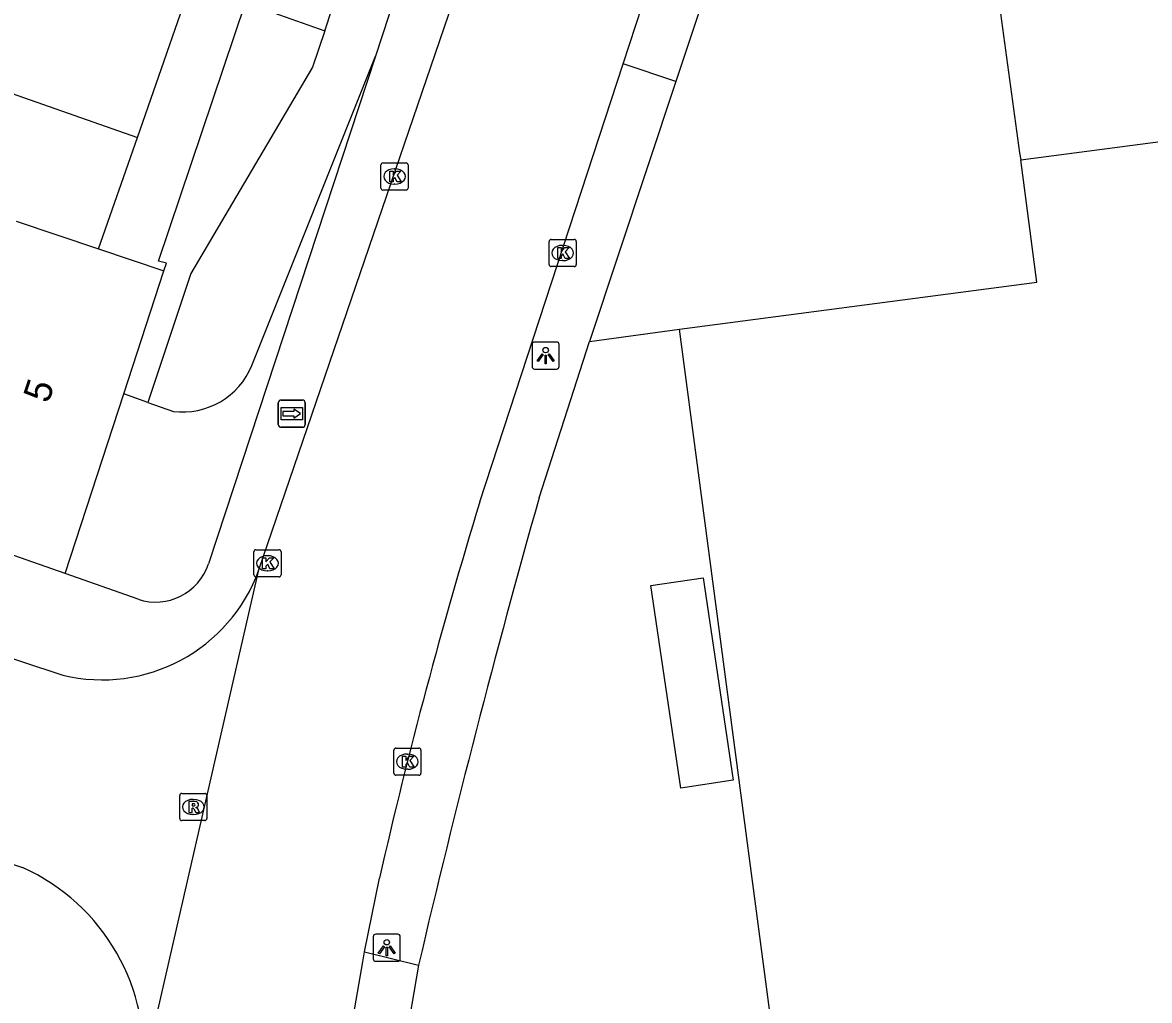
# Model space of a CAD drawing. Extents: x 160557 to 161245, y 385330 to 386505.
# Drawn here: x 161024.34 to 161065.87, y 385803.33 to 385839.37 of the extents above; entities that cross this region are included whole.
import ezdxf

# ---------------------------------------------------------------- set-up
doc = ezdxf.new("R2010")
doc.units = 0
for name, color, linetype in [('IMGEO_Kolk', 7, 'Continuous'), ('IMGEO_Lichtpunt', 7, 'Continuous'), ('IMGEO_Pand', 7, 'Continuous'), ('IMGEO_Pand_nummerreeks', 7, 'Continuous'), ('IMGEO_Parkeervlak_open', 7, 'Continuous'), ('IMGEO_Rijbaan_lokaal_gesloten', 7, 'Continuous'), ('IMGEO_Rioolput', 7, 'Continuous'), ('IMGEO_Voetpad_open', 7, 'Continuous'), ('IMGEO_Wegwijzer', 7, 'Continuous')]:
    doc.layers.add(name, color=color, linetype=linetype)

msp = doc.modelspace()

# ---------------------------------------------------------------- linework, layer by layer
at = {"layer": 'IMGEO_Kolk'}
for p, q in [((161037.547, 385833.271), (161037.547, 385834.123)), ((161037.622, 385834.197), (161038.474, 385834.197)), ((161038.035, 385833.977), (161038.06, 385833.977)), ((161038.548, 385834.123), (161038.548, 385833.271)), ((161038.474, 385833.197), (161037.622, 385833.197)), ((161038.058, 385833.417), (161038.033, 385833.417)), ((161043.745, 385830.451), (161043.745, 385831.303)), ((161043.82, 385831.377), (161044.672, 385831.377)), ((161044.233, 385831.157), (161044.258, 385831.157)), ((161044.746, 385831.303), (161044.746, 385830.451)), ((161044.256, 385830.597), (161044.231, 385830.597)), ((161044.672, 385830.377), (161043.82, 385830.377)), ((161032.864, 385819.018), (161032.864, 385819.87)), ((161032.939, 385819.944), (161033.791, 385819.944)), ((161033.865, 385819.87), (161033.865, 385819.018)), ((161033.352, 385819.724), (161033.377, 385819.724)), ((161033.791, 385818.944), (161032.939, 385818.944)), ((161033.375, 385819.164), (161033.35, 385819.164)), ((161038.021, 385811.707), (161038.021, 385812.559)), ((161038.096, 385812.633), (161038.948, 385812.633)), ((161038.509, 385812.413), (161038.534, 385812.413)), ((161039.022, 385812.559), (161039.022, 385811.707)), ((161038.948, 385811.633), (161038.096, 385811.633)), ((161038.532, 385811.853), (161038.507, 385811.853))]:
    msp.add_line(p, q, dxfattribs=at)
for points in [[(161037.547, 385833.271), (161037.547, 385834.123)], [(161037.622, 385834.197), (161038.474, 385834.197)], [(161037.868, 385833.897), (161037.991, 385833.897), (161037.991, 385833.746), (161038.121, 385833.897), (161038.285, 385833.897), (161038.139, 385833.746), (161038.292, 385833.497), (161038.14, 385833.497), (161038.055, 385833.661), (161037.991, 385833.594), (161037.991, 385833.497), (161037.868, 385833.497), (161037.868, 385833.897)], [(161038.548, 385834.123), (161038.548, 385833.271)], [(161038.474, 385833.197), (161037.622, 385833.197)], [(161043.745, 385830.451), (161043.745, 385831.303)], [(161043.82, 385831.377), (161044.672, 385831.377)], [(161044.066, 385831.077), (161044.189, 385831.077), (161044.189, 385830.926), (161044.319, 385831.077), (161044.483, 385831.077), (161044.337, 385830.926), (161044.49, 385830.677), (161044.338, 385830.677), (161044.253, 385830.841), (161044.189, 385830.774), (161044.189, 385830.677), (161044.066, 385830.677), (161044.066, 385831.077)], [(161044.746, 385831.303), (161044.746, 385830.451)], [(161044.672, 385830.377), (161043.82, 385830.377)], [(161032.864, 385819.018), (161032.864, 385819.87)], [(161032.939, 385819.944), (161033.791, 385819.944)], [(161033.865, 385819.87), (161033.865, 385819.018)], [(161033.185, 385819.644), (161033.308, 385819.644), (161033.308, 385819.493), (161033.438, 385819.644), (161033.602, 385819.644), (161033.456, 385819.493), (161033.609, 385819.244), (161033.457, 385819.244), (161033.372, 385819.408), (161033.308, 385819.341), (161033.308, 385819.244), (161033.185, 385819.244), (161033.185, 385819.644)], [(161033.791, 385818.944), (161032.939, 385818.944)], [(161038.021, 385811.707), (161038.021, 385812.559)], [(161038.096, 385812.633), (161038.948, 385812.633)], [(161038.342, 385812.333), (161038.465, 385812.333), (161038.465, 385812.182), (161038.595, 385812.333), (161038.759, 385812.333), (161038.613, 385812.182), (161038.766, 385811.933), (161038.614, 385811.933), (161038.529, 385812.097), (161038.465, 385812.03), (161038.465, 385811.933), (161038.342, 385811.933), (161038.342, 385812.333)], [(161039.022, 385812.559), (161039.022, 385811.707)], [(161038.948, 385811.633), (161038.096, 385811.633)]]:
    msp.add_lwpolyline(points, dxfattribs=at)
for centre, start, end in [((161037.624, 385834.121), 91.552, 178.448), ((161037.624, 385834.121), 91.552, 178.448), ((161038.472, 385834.121), 1.552, 88.448), ((161038.472, 385834.121), 1.552, 88.448), ((161037.624, 385833.273), 181.552, 268.448), ((161037.624, 385833.273), 181.552, 268.448), ((161038.472, 385833.273), 271.552, 358.448), ((161038.472, 385833.273), 271.552, 358.448), ((161043.822, 385831.301), 91.552, 178.448), ((161043.822, 385831.301), 91.552, 178.448), ((161044.67, 385831.301), 1.552, 88.448), ((161044.67, 385831.301), 1.552, 88.448), ((161043.822, 385830.453), 181.552, 268.448), ((161043.822, 385830.453), 181.552, 268.448), ((161044.67, 385830.453), 271.552, 358.448), ((161044.67, 385830.453), 271.552, 358.448), ((161032.941, 385819.868), 91.552, 178.448), ((161032.941, 385819.868), 91.552, 178.448), ((161033.789, 385819.868), 1.552, 88.448), ((161033.789, 385819.868), 1.552, 88.448), ((161032.941, 385819.02), 181.552, 268.448), ((161032.941, 385819.02), 181.552, 268.448), ((161033.789, 385819.02), 271.552, 358.448), ((161033.789, 385819.02), 271.552, 358.448), ((161038.098, 385812.557), 91.552, 178.448), ((161038.098, 385812.557), 91.552, 178.448), ((161038.946, 385812.557), 1.552, 88.448), ((161038.946, 385812.557), 1.552, 88.448), ((161038.098, 385811.709), 181.552, 268.448), ((161038.098, 385811.709), 181.552, 268.448), ((161038.946, 385811.709), 271.552, 358.448), ((161038.946, 385811.709), 271.552, 358.448)]:
    msp.add_arc(centre, 0.0765, start, end, dxfattribs=at)
for centre, major_axis, ratio, start_param, end_param in [((161038.034, 385833.697), (-0.387, 0.002), 0.722429, 4.712389, 7.853982), ((161038.059, 385833.697), (-0.39, 0.002), 0.717154, 1.570796, 4.712389), ((161044.232, 385830.877), (-0.387, 0.002), 0.722429, 4.712389, 7.853982), ((161044.257, 385830.877), (-0.39, 0.002), 0.717154, 1.570796, 4.712389), ((161033.351, 385819.444), (-0.387, 0.002), 0.722429, 4.712389, 7.853982), ((161033.376, 385819.444), (-0.39, 0.002), 0.717154, 1.570796, 4.712389), ((161038.508, 385812.133), (-0.387, 0.002), 0.722429, 4.712389, 7.853982), ((161038.533, 385812.133), (-0.39, 0.002), 0.717154, 1.570796, 4.712389)]:
    msp.add_ellipse(centre, major_axis=major_axis, ratio=ratio, start_param=start_param, end_param=end_param, dxfattribs=at)
at = {"layer": 'IMGEO_Lichtpunt'}
for p, q in [((161043.118, 385827.501), (161043.118, 385826.694)), ((161043.118, 385827.501), (161043.118, 385826.694)), ((161044.02, 385827.596), (161043.212, 385827.596)), ((161044.02, 385827.596), (161043.212, 385827.596)), ((161044.114, 385826.694), (161044.114, 385827.501)), ((161044.114, 385826.694), (161044.114, 385827.501)), ((161043.212, 385826.6), (161044.02, 385826.6)), ((161043.212, 385826.6), (161044.02, 385826.6)), ((161037.262, 385805.68), (161037.262, 385804.873)), ((161037.262, 385805.68), (161037.262, 385804.873)), ((161038.164, 385805.775), (161037.356, 385805.775)), ((161038.164, 385805.775), (161037.356, 385805.775)), ((161038.258, 385804.873), (161038.258, 385805.68)), ((161038.258, 385804.873), (161038.258, 385805.68)), ((161037.356, 385804.779), (161038.164, 385804.779)), ((161037.356, 385804.779), (161038.164, 385804.779))]:
    msp.add_line(p, q, dxfattribs=at)
for points in [[(161043.492, 385827.165), (161043.531, 385827.137), (161043.343, 385826.875), (161043.305, 385826.902), (161043.492, 385827.165)], [(161043.594, 385827.117), (161043.641, 385827.117), (161043.641, 385826.795), (161043.594, 385826.795), (161043.594, 385827.117)], [(161043.704, 385827.137), (161043.742, 385827.164), (161043.929, 385826.902), (161043.89, 385826.874), (161043.704, 385827.137)], [(161037.636, 385805.344), (161037.675, 385805.316), (161037.487, 385805.054), (161037.449, 385805.081), (161037.636, 385805.344)], [(161037.738, 385805.296), (161037.785, 385805.296), (161037.785, 385804.974), (161037.738, 385804.974), (161037.738, 385805.296)], [(161037.848, 385805.316), (161037.886, 385805.343), (161038.073, 385805.081), (161038.034, 385805.053), (161037.848, 385805.316)]]:
    msp.add_lwpolyline(points, dxfattribs=at)
for centre in [(161043.617, 385827.299), (161037.761, 385805.478)]:
    msp.add_circle(centre, 0.0994, dxfattribs=at)
for centre, start, end in [((161043.212, 385827.501), 90, 180), ((161043.212, 385827.501), 90, 180), ((161044.02, 385827.501), 0, 90), ((161044.02, 385827.501), 0, 90), ((161043.212, 385826.694), 180, 270), ((161043.212, 385826.694), 180, 270), ((161044.02, 385826.694), 270, 0), ((161044.02, 385826.694), 270, 360), ((161037.356, 385805.68), 90, 180), ((161037.356, 385805.68), 90, 180), ((161038.164, 385805.68), 0, 90), ((161038.164, 385805.68), 0, 90), ((161037.356, 385804.873), 180, 270), ((161037.356, 385804.873), 180, 270), ((161038.164, 385804.873), 270, 0), ((161038.164, 385804.873), 270, 360)]:
    msp.add_arc(centre, 0.0946, start, end, dxfattribs=at)
at = {"layer": 'IMGEO_Pand'}
for points in [[(161035.477, 385839.068), (161037.582, 385845.48)], [(161028.571, 385835.139), (161030.754, 385841.392)], [(161029.548, 385830.225), (161029.637, 385830.498), (161029.345, 385830.574), (161032.559, 385840.09), (161035.477, 385839.068)], [(161022.748, 385837.175), (161028.571, 385835.139)], [(161061.128, 385834.31), (161074.513, 385836.071), (161074.468, 385836.337), (161074.899, 385836.389)], [(161027.138, 385831.032), (161028.571, 385835.139)], [(161048.55, 385828.073), (161061.722, 385829.801), (161061.128, 385834.31)], [(161024.105, 385832.047), (161027.138, 385831.032)], [(161027.138, 385831.032), (161029.548, 385830.225)], [(161028.066, 385825.689), (161029.548, 385830.225)], [(161052.902, 385795.197), (161048.55, 385828.073)], [(161025.905, 385819.071), (161028.066, 385825.689)], [(161025.905, 385819.071), (161020.216, 385821.058)], [(161048.595, 385811.162), (161047.493, 385818.628), (161049.421, 385818.912), (161050.523, 385811.447), (161048.595, 385811.162)]]:
    msp.add_lwpolyline(points, dxfattribs=at)
at = {"layer": 'IMGEO_Parkeervlak_open'}
for points in [[(161058.98, 385849.988), (161061.081, 385834.566), (161061.128, 385834.31)], [(161045.239, 385827.611), (161048.55, 385828.073)]]:
    msp.add_lwpolyline(points, dxfattribs=at)
at = {"layer": 'IMGEO_Rijbaan_lokaal_gesloten'}
for points in [[(161046.47, 385837.844), (161048.339, 385843.556)], [(161033.048, 385819.198), (161040.367, 385840.623)], [(161041.192, 385821.707), (161046.47, 385837.844)], [(161028.759, 385800.49), (161033.048, 385819.198)], [(161020.378, 385817.108), (161021.308, 385816.803), (161025.817, 385815.326)], [(161023.625, 385808.465), (161024.336, 385808.234)], [(161036.945, 385805.131), (161037.49, 385807.84)], [(161035.902, 385799.081), (161035.95, 385799.393), (161036.877, 385804.763), (161036.945, 385805.131)]]:
    msp.add_lwpolyline(points, dxfattribs=at)
for centre, radius, start, end in [((161230.097, 385763.848), 197.567, 162.971, 167.13428), ((161027.278, 385821.286), 6.136, 256.2277, 340.1079), ((161021.231, 385801.325), 7.574, 353.6677, 65.7982)]:
    msp.add_arc(centre, radius, start, end, dxfattribs=at)
at = {"layer": 'IMGEO_Rioolput'}
for p, q in [((161030.128, 385810.037), (161030.128, 385810.889)), ((161030.203, 385810.963), (161031.055, 385810.963)), ((161030.616, 385810.743), (161030.641, 385810.743)), ((161031.129, 385810.889), (161031.129, 385810.037)), ((161031.055, 385809.963), (161030.203, 385809.963)), ((161030.639, 385810.183), (161030.614, 385810.183))]:
    msp.add_line(p, q, dxfattribs=at)
for points in [[(161030.128, 385810.037), (161030.128, 385810.889)], [(161030.203, 385810.963), (161031.055, 385810.963)], [(161030.717, 385810.661), (161030.465, 385810.663), (161030.465, 385810.263)], [(161031.129, 385810.889), (161031.129, 385810.037)], [(161030.465, 385810.263), (161030.589, 385810.263), (161030.589, 385810.425), (161030.6, 385810.425)], [(161030.643, 385810.582), (161030.589, 385810.582), (161030.589, 385810.501)], [(161030.589, 385810.501), (161030.641, 385810.501)], [(161030.647, 385810.396), (161030.718, 385810.263), (161030.858, 385810.263), (161030.793, 385810.389)], [(161031.055, 385809.963), (161030.203, 385809.963)]]:
    msp.add_lwpolyline(points, dxfattribs=at)
for centre, radius, start, end in [((161030.205, 385810.887), 0.0765, 91.552, 178.448), ((161030.205, 385810.887), 0.0765, 91.552, 178.448), ((161030.716, 385810.551), 0.109, 350.3612, 89.416), ((161031.053, 385810.887), 0.0765, 1.552, 88.448), ((161031.053, 385810.887), 0.0765, 1.552, 88.448), ((161030.599, 385810.372), 0.0533, 26.0293, 88.6989), ((161030.625, 385810.69), 0.19, 274.7715, 282.9687), ((161030.649, 385810.486), 0.0964, 77.0061, 93.1865), ((161030.663, 385810.543), 0.0378, 276.6634, 79.6772), ((161030.714, 385810.551), 0.112, 277.5842, 350.9817), ((161030.698, 385810.336), 0.108, 29.5134, 73.7905), ((161030.205, 385810.039), 0.0765, 181.552, 268.448), ((161030.205, 385810.039), 0.0765, 181.552, 268.448), ((161031.053, 385810.039), 0.0765, 271.552, 358.448), ((161031.053, 385810.039), 0.0765, 271.552, 358.448)]:
    msp.add_arc(centre, radius, start, end, dxfattribs=at)
for centre, major_axis, ratio, start_param, end_param in [((161030.615, 385810.463), (-0.387, 0.002), 0.722429, 4.712389, 7.853982), ((161030.64, 385810.463), (-0.39, 0.002), 0.717154, 1.570796, 4.712389)]:
    msp.add_ellipse(centre, major_axis=major_axis, ratio=ratio, start_param=start_param, end_param=end_param, dxfattribs=at)
at = {"layer": 'IMGEO_Voetpad_open'}
for points in [[(161039.537, 385844.812), (161037.341, 385838.134)], [(161050.314, 385842.912), (161048.419, 385837.192)], [(161035.477, 385839.068), (161035.025, 385837.72), (161030.534, 385830.121), (161028.958, 385825.372)], [(161037.341, 385838.134), (161031.187, 385819.421)], [(161032.787, 385826.731), (161037.341, 385838.134)], [(161048.419, 385837.192), (161046.47, 385837.844)], [(161048.419, 385837.192), (161045.239, 385827.611)], [(161043.376, 385821.859), (161045.239, 385827.611)], [(161028.958, 385825.372), (161028.066, 385825.689)], [(161028.958, 385825.372), (161029.896, 385825.039)], [(161028.597, 385818.115), (161025.905, 385819.071)], [(161036.945, 385805.131), (161038.935, 385804.639)], [(161038.935, 385804.639), (161037.917, 385798.744)]]:
    msp.add_lwpolyline(points, dxfattribs=at)
for centre, radius, start, end in [((161030.235, 385827.776), 2.758, 262.949, 337.7289), ((161413.322, 385717.268), 384.447, 164.21337, 166.86395), ((161029.238, 385820.065), 2.052, 251.7985, 341.7203)]:
    msp.add_arc(centre, radius, start, end, dxfattribs=at)
at = {"layer": 'IMGEO_Wegwijzer'}
for p, q in [((161033.762, 385824.557), (161033.762, 385825.357)), ((161033.762, 385825.357), (161033.762, 385824.557)), ((161033.862, 385825.457), (161034.652, 385825.457)), ((161034.652, 385825.457), (161033.862, 385825.457)), ((161034.752, 385825.357), (161034.752, 385824.557)), ((161034.752, 385824.557), (161034.752, 385825.357)), ((161034.652, 385824.457), (161033.862, 385824.457)), ((161033.862, 385824.457), (161034.652, 385824.457))]:
    msp.add_line(p, q, dxfattribs=at)
for points in [[(161033.863, 385825.189), (161034.651, 385825.189), (161034.651, 385824.725), (161033.863, 385824.725), (161033.863, 385825.189)], [(161033.928, 385825.041), (161033.928, 385824.957), (161033.928, 385824.873), (161034.339, 385824.873), (161034.339, 385824.79), (161034.586, 385824.957), (161034.339, 385825.124), (161034.339, 385825.041), (161033.928, 385825.041)]]:
    msp.add_lwpolyline(points, dxfattribs=at)
for centre, start, end in [((161033.862, 385825.357), 90, 180), ((161033.862, 385825.357), 90, 180), ((161034.652, 385825.357), 0, 90), ((161034.652, 385825.357), 360, 90), ((161033.862, 385824.557), 180, 270), ((161033.862, 385824.557), 180, 270), ((161034.652, 385824.557), 270, 0), ((161034.652, 385824.557), 270, 0)]:
    msp.add_arc(centre, 0.1, start, end, dxfattribs=at)

# ---------------------------------------------------------------- texts
at = {"layer": 'IMGEO_Pand_nummerreeks'}
msp.add_text('5', height=1, rotation=71.9132, dxfattribs=at).set_placement((161025.29, 385825.306))

doc.saveas('drawing.dxf')
